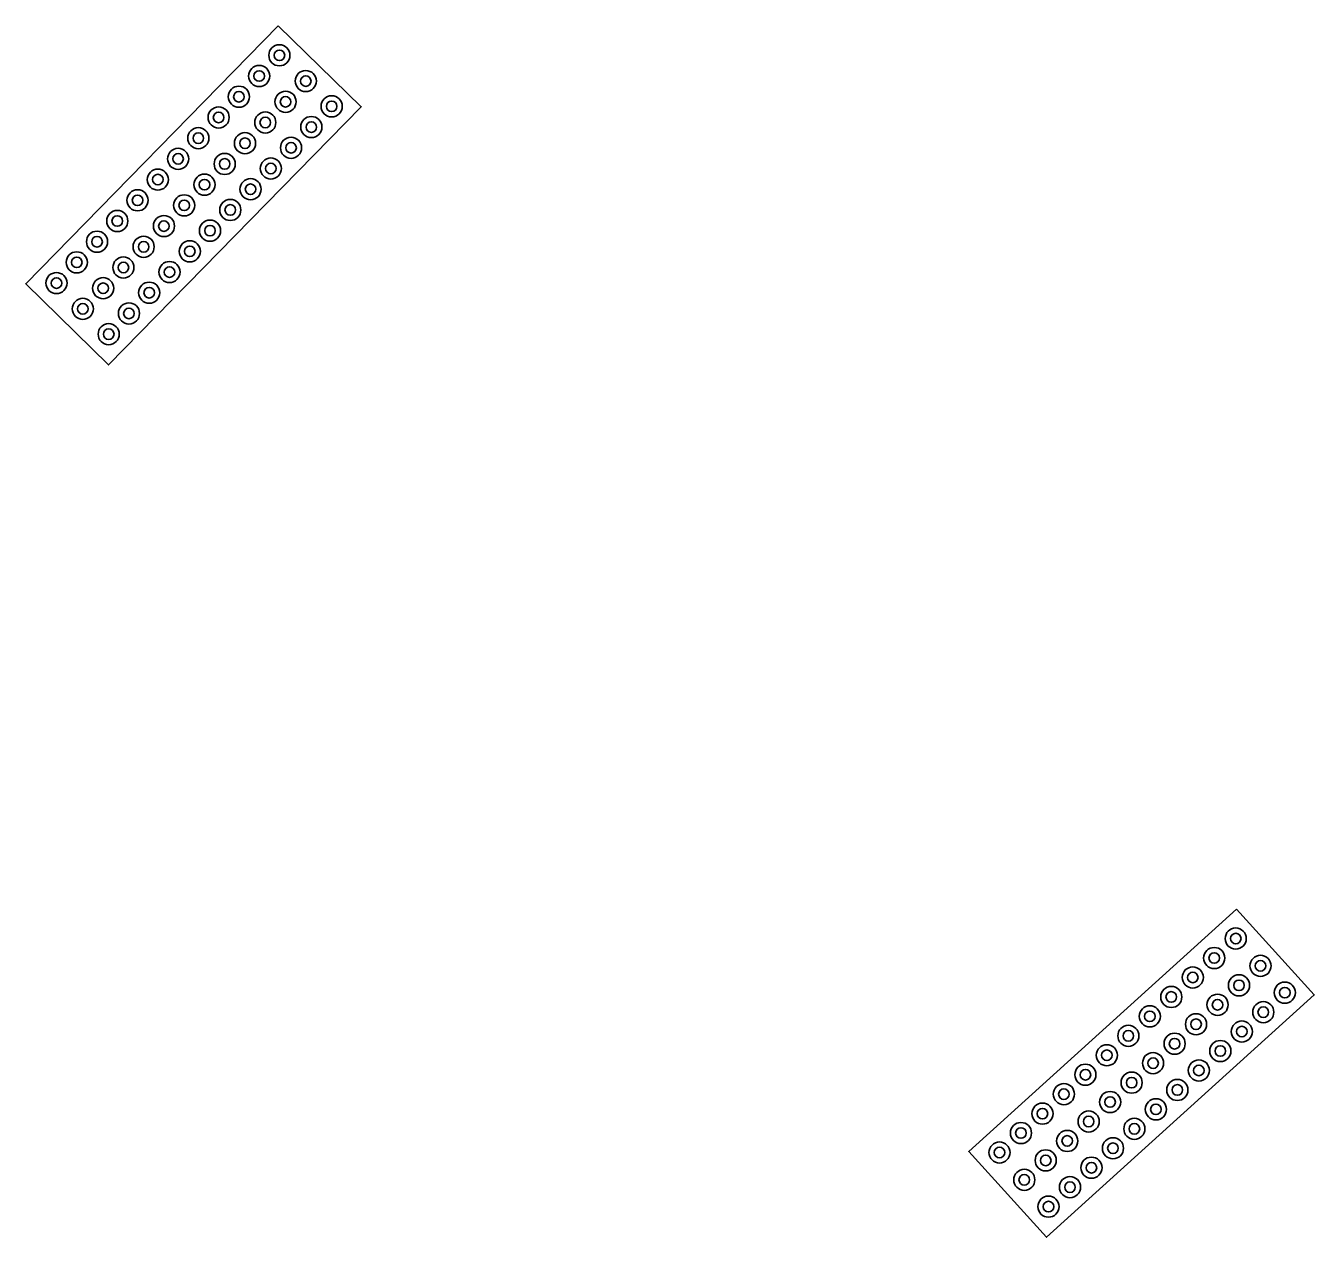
# Model space of a CAD drawing. Extents: x -5665 to 1997148, y 4 to 827579.
# Drawn here: x 1970977.17 to 1970994.95, y 803279.9 to 803296.62 of the extents above; entities that cross this region are included whole.
import ezdxf

# ---------------------------------------------------------------- set-up
doc = ezdxf.new("R2010")
doc.units = 0
doc.layers.add('RD_PD_SW', color=7, linetype='Continuous')

msp = doc.modelspace()

# ---------------------------------------------------------------- linework, layer by layer
at = {"layer": 'RD_PD_SW'}
for points in [[(1970980.654, 803296.622), (1970977.168, 803293.059), (1970978.311, 803291.94), (1970981.798, 803295.503)], [(1970993.879, 803284.427), (1970990.184, 803281.081), (1970991.258, 803279.895), (1970994.952, 803283.242)]]:
    msp.add_lwpolyline(points, close=True, dxfattribs=at)
for centre, radius in [((1970980.669, 803296.214), 0.146), ((1970980.669, 803296.214), 0.073), ((1970980.39, 803295.928), 0.146), ((1970980.39, 803295.928), 0.073), ((1970981.033, 803295.858), 0.146), ((1970981.033, 803295.858), 0.073), ((1970980.11, 803295.642), 0.146), ((1970980.11, 803295.642), 0.073), ((1970980.754, 803295.572), 0.146), ((1970981.39, 803295.509), 0.146), ((1970979.83, 803295.356), 0.146), ((1970980.754, 803295.572), 0.073), ((1970981.39, 803295.509), 0.073), ((1970979.83, 803295.356), 0.073), ((1970980.474, 803295.286), 0.146), ((1970980.474, 803295.286), 0.073), ((1970981.11, 803295.223), 0.146), ((1970979.55, 803295.07), 0.146), ((1970979.55, 803295.07), 0.073), ((1970980.194, 803295), 0.146), ((1970981.11, 803295.223), 0.073), ((1970980.194, 803295), 0.073), ((1970980.83, 803294.937), 0.146), ((1970980.83, 803294.937), 0.073), ((1970979.271, 803294.784), 0.146), ((1970979.271, 803294.784), 0.073), ((1970979.914, 803294.714), 0.146), ((1970979.914, 803294.714), 0.073), ((1970980.551, 803294.651), 0.146), ((1970978.991, 803294.498), 0.146), ((1970980.551, 803294.651), 0.073), ((1970978.991, 803294.498), 0.073), ((1970979.635, 803294.428), 0.146), ((1970979.635, 803294.428), 0.073), ((1970980.271, 803294.365), 0.146), ((1970980.271, 803294.365), 0.073), ((1970978.711, 803294.212), 0.146), ((1970978.711, 803294.212), 0.073), ((1970979.355, 803294.142), 0.146), ((1970978.431, 803293.926), 0.146), ((1970979.355, 803294.142), 0.073), ((1970979.991, 803294.079), 0.146), ((1970979.991, 803294.079), 0.073), ((1970978.431, 803293.926), 0.073), ((1970979.075, 803293.856), 0.146), ((1970979.075, 803293.856), 0.073), ((1970979.711, 803293.793), 0.146), ((1970978.152, 803293.64), 0.146), ((1970978.152, 803293.64), 0.073), ((1970978.795, 803293.57), 0.146), ((1970979.711, 803293.793), 0.073), ((1970978.795, 803293.57), 0.073), ((1970979.432, 803293.507), 0.146), ((1970979.432, 803293.507), 0.073), ((1970977.872, 803293.355), 0.146), ((1970977.872, 803293.355), 0.073), ((1970978.516, 803293.284), 0.146), ((1970978.516, 803293.284), 0.073), ((1970979.152, 803293.221), 0.146), ((1970977.592, 803293.069), 0.146), ((1970979.152, 803293.221), 0.073), ((1970977.592, 803293.069), 0.073), ((1970978.236, 803292.998), 0.146), ((1970978.236, 803292.998), 0.073), ((1970978.872, 803292.936), 0.146), ((1970978.872, 803292.936), 0.073), ((1970977.956, 803292.713), 0.146), ((1970977.956, 803292.713), 0.073), ((1970978.592, 803292.65), 0.146), ((1970978.592, 803292.65), 0.073), ((1970978.313, 803292.364), 0.146), ((1970978.313, 803292.364), 0.073), ((1970993.869, 803284.019), 0.146), ((1970993.869, 803284.019), 0.073), ((1970993.572, 803283.75), 0.146), ((1970993.572, 803283.75), 0.073), ((1970994.211, 803283.642), 0.146), ((1970993.276, 803283.482), 0.146), ((1970994.211, 803283.642), 0.073), ((1970993.276, 803283.482), 0.073), ((1970993.914, 803283.373), 0.146), ((1970993.914, 803283.373), 0.073), ((1970994.546, 803283.272), 0.146), ((1970992.979, 803283.213), 0.146), ((1970992.979, 803283.213), 0.073), ((1970993.618, 803283.105), 0.146), ((1970994.546, 803283.272), 0.073), ((1970992.683, 803282.945), 0.146), ((1970993.618, 803283.105), 0.073), ((1970994.249, 803283.003), 0.146), ((1970994.249, 803283.003), 0.073), ((1970992.683, 803282.945), 0.073), ((1970993.321, 803282.836), 0.146), ((1970993.321, 803282.836), 0.073), ((1970993.953, 803282.735), 0.146), ((1970992.387, 803282.676), 0.146), ((1970992.387, 803282.676), 0.073), ((1970993.025, 803282.567), 0.146), ((1970993.953, 803282.735), 0.073), ((1970992.09, 803282.408), 0.146), ((1970993.025, 803282.567), 0.073), ((1970993.656, 803282.466), 0.146), ((1970993.656, 803282.466), 0.073), ((1970992.09, 803282.408), 0.073), ((1970992.728, 803282.299), 0.146), ((1970992.728, 803282.299), 0.073), ((1970993.36, 803282.198), 0.146), ((1970991.794, 803282.139), 0.146), ((1970991.794, 803282.139), 0.073), ((1970992.432, 803282.03), 0.146), ((1970993.36, 803282.198), 0.073), ((1970991.497, 803281.871), 0.146), ((1970992.432, 803282.03), 0.073), ((1970993.063, 803281.929), 0.146), ((1970993.063, 803281.929), 0.073), ((1970991.497, 803281.871), 0.073), ((1970992.135, 803281.762), 0.146), ((1970992.135, 803281.762), 0.073), ((1970992.767, 803281.661), 0.146), ((1970991.201, 803281.602), 0.146), ((1970991.201, 803281.602), 0.073), ((1970991.839, 803281.493), 0.146), ((1970992.767, 803281.661), 0.073), ((1970990.904, 803281.334), 0.146), ((1970991.839, 803281.493), 0.073), ((1970992.47, 803281.392), 0.146), ((1970992.47, 803281.392), 0.073), ((1970990.904, 803281.334), 0.073), ((1970991.543, 803281.225), 0.146), ((1970991.543, 803281.225), 0.073), ((1970992.174, 803281.124), 0.146), ((1970990.608, 803281.065), 0.146), ((1970990.608, 803281.065), 0.073), ((1970991.246, 803280.956), 0.146), ((1970992.174, 803281.124), 0.073), ((1970991.246, 803280.956), 0.073), ((1970991.877, 803280.855), 0.146), ((1970991.877, 803280.855), 0.073), ((1970990.95, 803280.688), 0.146), ((1970990.95, 803280.688), 0.073), ((1970991.581, 803280.587), 0.146), ((1970991.581, 803280.587), 0.073), ((1970991.284, 803280.318), 0.146), ((1970991.284, 803280.318), 0.073)]:
    msp.add_circle(centre, radius, dxfattribs=at)

doc.saveas('drawing.dxf')
